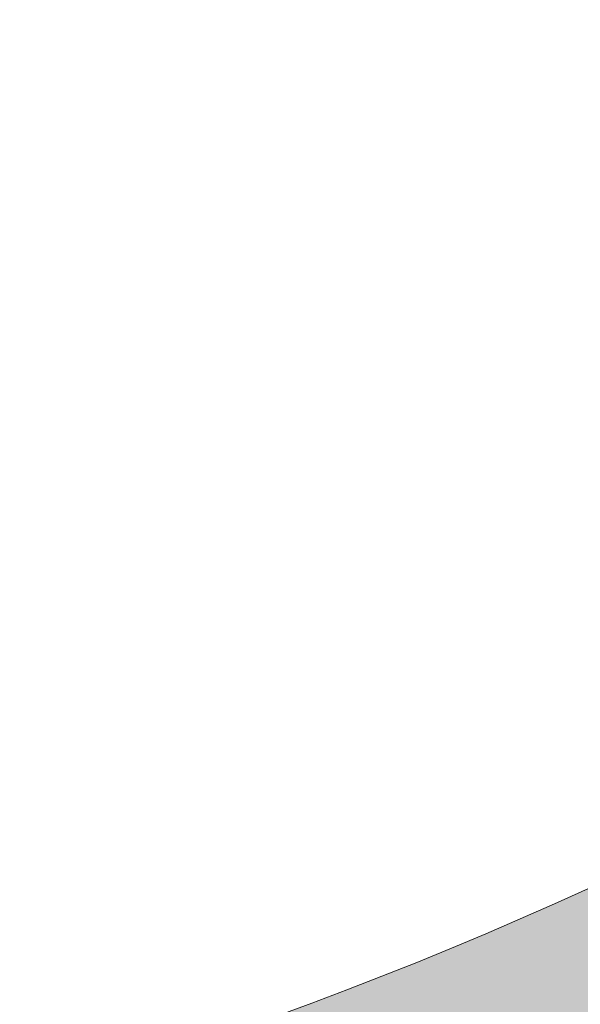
# Model space of a CAD drawing. Header units: metres. Extents: x 174423 to 274510, y 410991 to 462742.
# Tile 850 of 1056: x 174697.71 to 174700.47, y 462400.84 to 462405.67. Entities that reach past the tile are written whole.
import ezdxf

# ---------------------------------------------------------------- set-up
doc = ezdxf.new("R2010")
doc.units = ezdxf.units.M
doc.layers.add('-DR-nw-arc-menggranulaat 0.15 m halfverharding', color=250, linetype='Continuous')
doc.layers.add('-DR-nw-BRM-arc-zand voor zandbed', color=252, linetype='Continuous', lineweight=9)
doc.layers.add('-DR-nw-gr-arc-groeiplaats-grond gazon 0.30', color=250, linetype='Continuous', lineweight=9)

msp = doc.modelspace()

# ---------------------------------------------------------------- hatches: boundary and pattern name
at = {"layer": '-DR-nw-arc-menggranulaat 0.15 m halfverharding'}
h = msp.add_hatch(dxfattribs=at)
h.set_pattern_fill('AVH-FUNDERING_GRANULAAT_BETON', color=256, scale=0.5, angle=6.617589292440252e-10, pattern_type=2)
h.set_pattern_definition([(6.61758929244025e-10, (170428.7378876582, 465917.0970284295), (1.99999999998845, 1.0000000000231), [0.5, -4.5]), (18.43495000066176, (170428.9878876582, 465916.0970284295), (1.999999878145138, 1.000002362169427), [0.7905699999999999, -15.02082]), (71.56505000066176, (170428.7378876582, 465917.0970284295), (1.500001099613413, -0.5000004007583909), [0.79057, -0.79057]), (90, (170428.9878876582, 465916.0970284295), (-1.0000000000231, 1.99999999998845), [0.5, -4.5]), (108.4349500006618, (170429.2378876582, 465917.0970284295), (-1.000002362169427, 1.999999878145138), [0.7905699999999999, -15.02082]), (161.5650500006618, (170428.2378876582, 465916.8470284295), (0.5000004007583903, 1.500001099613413), [0.79057, -0.79057]), (180.0000000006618, (170428.4878876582, 465916.3470284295), (-1.99999999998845, -1.0000000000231), [0.5, -4.5]), (198.4349500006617, (170428.2378876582, 465917.3470284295), (-1.999999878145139, -1.000002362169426), [0.79057, -15.02082]), (270, (170428.2378876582, 465917.3470284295), (1.000000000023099, -1.99999999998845), [0.5, -4.5]), (288.4349500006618, (170427.9878876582, 465916.3470284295), (1.000002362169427, -1.999999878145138), [0.79057, -15.02082])])
h.paths.add_polyline_path([(174700.6903918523, 462397.0423613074), (174707.4555587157, 462403.7583277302, -0.1354581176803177), (174697.1728975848, 462398.1649093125, -0.6320312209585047), (174698.298156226, 462396.7516789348, 0.2000110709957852), (174698.0304874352, 462392.2979486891, -0.3005801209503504), (174696.670743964, 462386.9547810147, 0.2015229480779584), (174694.7755602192, 462382.8811878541, -0.597433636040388), (174693.1943761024, 462382.1056486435, -0.2156025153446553), (174697.3251281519, 462374.9746375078), (174696.5915472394, 462382.2617397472, -0.2377065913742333), (174697.8813022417, 462385.6226591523, 0.3005801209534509), (174699.7305533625, 462392.8893671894, -0.2885919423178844)])
at = {"layer": '-DR-nw-BRM-arc-zand voor zandbed'}
h = msp.add_hatch(dxfattribs=at)
h.set_pattern_fill('AGW-GROND_ZAND', color=256, scale=0.2, angle=89.99989741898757, pattern_type=2)
h.set_pattern_definition([(127.4998974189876, (0, 0), (-0.3853647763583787, -0.0125979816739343), [0, -0.304, 0, -0.34, 0, -0.325]), (97.49989741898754, (0, 0), (-0.5644285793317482, 0.3539563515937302), [0, -0.164, 0, -0.274, 0, -0.105]), (57.49989741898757, (-4.404325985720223e-07, -0.2459999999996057), (-0.001130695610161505, 0.6228283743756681), [0, -0.1, 0, -0.36, 0, -0.47]), (47.49989741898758, (-4.404325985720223e-07, -0.2459999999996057), (-0.1755340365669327, 0.6012256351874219), [0, -0.05, 0, -0.236, 0, -0.27])])
edge = h.paths.add_edge_path()
edge.add_line((174646.9794015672, 462404.4816843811), (174646.9794015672, 462425.9816843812))
edge.add_line((174646.9794015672, 462425.9816843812), (174648.5794015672, 462426.5823444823))
edge.add_line((174648.5794015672, 462426.5823444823), (174648.5794015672, 462403.5909664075))
edge.add_line((174648.5794015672, 462403.5909664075), (174676.1794015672, 462403.5909664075))
edge.add_line((174676.1794015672, 462403.5909664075), (174676.1794015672, 462426.5823444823))
edge.add_line((174676.1794015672, 462426.5823444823), (174678.1794015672, 462427.5909664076))
edge.add_line((174678.1794015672, 462427.5909664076), (174678.1794015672, 462399.5909664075))
edge.add_line((174678.1794015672, 462399.5909664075), (174692.1804956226, 462399.5909664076))
edge.add_arc((174692.1804956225, 462419.5909664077), 20.00000000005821, 270.0000000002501, 338.1210783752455)
edge.add_line((174710.7399637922, 462412.1380380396), (174716.9453985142, 462427.5909664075))
edge.add_line((174716.9453985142, 462427.5909664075), (174696.9675708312, 462427.5909664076))
edge.add_line((174696.9675708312, 462427.5909664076), (174696.9675708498, 462429.5909664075))
edge.add_line((174696.9675708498, 462429.5909664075), (174717.7485388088, 462429.5909664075))
edge.add_line((174717.7485388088, 462429.5909664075), (174727.4351278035, 462453.7154319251))
edge.add_line((174727.4351278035, 462453.7154319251), (174729.2913391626, 462452.9700328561))
edge.add_line((174729.2913391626, 462452.9700328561), (174712.5959106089, 462411.3927452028))
edge.add_arc((174692.1804956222, 462419.5909664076), 22.00000000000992, 270.0000000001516, 338.1210783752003, ccw=False)
edge.add_line((174692.1804956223, 462397.5909664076), (174676.1794015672, 462397.5909664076))
edge.add_line((174676.1794015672, 462397.5909664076), (174676.1794015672, 462401.5909664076))
edge.add_line((174676.1794015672, 462401.5909664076), (174648.4514679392, 462401.5909664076))
edge.add_line((174648.4514679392, 462401.5909664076), (174646.5794015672, 462402.7253533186))
edge.add_line((174646.5794015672, 462402.7253533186), (174646.5794015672, 462404.4816843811))
edge.add_line((174646.5794015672, 462404.4816843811), (174646.9794015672, 462404.4816843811))
at = {"layer": '-DR-nw-gr-arc-groeiplaats-grond gazon 0.30'}
h = msp.add_hatch(dxfattribs=at)
h.set_pattern_fill('SACNCR', color=256, scale=0.9)
h.set_pattern_definition([(45, (0, 0), (-1.51541822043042, 1.51541822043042), []), (45, (1.51542, 0), (-1.51541822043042, 1.51541822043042), [0, -2.143125])])
edge = h.paths.add_edge_path()
edge.add_arc((174692.1804956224, 462419.5909664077), 21.99999999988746, 313.9731383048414, 338.1210783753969)
edge.add_line((174712.5959106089, 462411.3927452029), (174729.3292659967, 462453.0625642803))
edge.add_arc((174722.8267852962, 462455.6737664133), 7.007184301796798, 338.1210783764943, 382.860176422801)
edge.add_line((174729.2835948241, 462458.3959424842), (174727.2873007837, 462466.9280550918))
edge.add_arc((174745.0086944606, 462471.0744036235), 18.19999999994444, 106.96414815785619, 193.168839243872, ccw=False)
edge.add_line((174739.6984211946, 462488.4824764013), (174745.3698931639, 462484.9937201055))
edge.add_line((174745.3698931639, 462484.9937201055), (174743.0914998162, 462478.4499658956))
edge.add_line((174743.0914998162, 462478.4499658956), (174739.5753510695, 462470.9766412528))
edge.add_line((174739.5753510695, 462470.9766412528), (174733.943370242, 462457.2036683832))
edge.add_line((174733.943370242, 462457.2036683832), (174728.7332756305, 462444.7345011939))
edge.add_line((174728.7332756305, 462444.7345011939), (174723.8505601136, 462431.7300442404))
edge.add_line((174723.8505601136, 462431.7300442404), (174719.746990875, 462422.7412276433))
edge.add_line((174719.746990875, 462422.7412276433), (174715.9310953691, 462411.9907123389))
edge.add_line((174715.9310953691, 462411.9907123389), (174710.2265331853, 462399.3815638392))
edge.add_line((174710.2265331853, 462399.3815638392), (174705.9203886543, 462385.5204808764))
edge.add_line((174705.9203886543, 462385.5204808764), (174702.8855621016, 462380.1516529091))
edge.add_line((174702.8855621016, 462380.1516529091), (174697.940973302, 462369.4874835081))
edge.add_line((174697.940973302, 462369.4874835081), (174696.631422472, 462370.1879981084))
edge.add_arc((174687.3754168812, 462373.9730160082), 9.99999999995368, 337.759089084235, 365.7485078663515)
edge.add_line((174697.3251281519, 462374.9746375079), (174696.5915472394, 462382.2617397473))
edge.add_arc((174700.5714317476, 462382.662388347), 3.999999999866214, 132.2628169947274, 185.7485078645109, ccw=False)
edge.add_arc((174693.3080820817, 462390.6551195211), 6.79999999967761, 312.2628169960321, 379.1817505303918)
edge.add_arc((174703.5084776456, 462394.2036305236), 4.000000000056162, 134.7908955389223, 199.1817505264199, ccw=False)
edge.add_line((174700.6903918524, 462397.0423613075), (174707.4555587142, 462403.7583277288))

# ---------------------------------------------------------------- linework, layer by layer
at = {"layer": '-DR-nw-BRM-arc-zand voor zandbed'}
msp.add_lwpolyline([(174646.9794015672, 462404.4816843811), (174646.9794015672, 462425.9816843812), (174648.5794015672, 462426.5823444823), (174648.5794015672, 462403.5909664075), (174676.1794015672, 462403.5909664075), (174676.1794015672, 462426.5823444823), (174678.1794015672, 462427.5909664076), (174678.1794015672, 462399.5909664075), (174692.1804956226, 462399.5909664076, 0.3063084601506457), (174710.7399637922, 462412.1380380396), (174716.9453985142, 462427.5909664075), (174696.9675708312, 462427.5909664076), (174696.9675708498, 462429.5909664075), (174717.7485388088, 462429.5909664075), (174727.4351278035, 462453.7154319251), (174729.2913391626, 462452.9700328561), (174712.5959106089, 462411.3927452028, -0.3063084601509), (174692.1804956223, 462397.5909664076), (174676.1794015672, 462397.5909664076), (174676.1794015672, 462401.5909664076), (174648.4514679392, 462401.5909664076), (174646.5794015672, 462402.7253533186), (174646.5794015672, 462404.4816843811)], format="xyb", close=True, dxfattribs=at)

doc.saveas('drawing.dxf')
